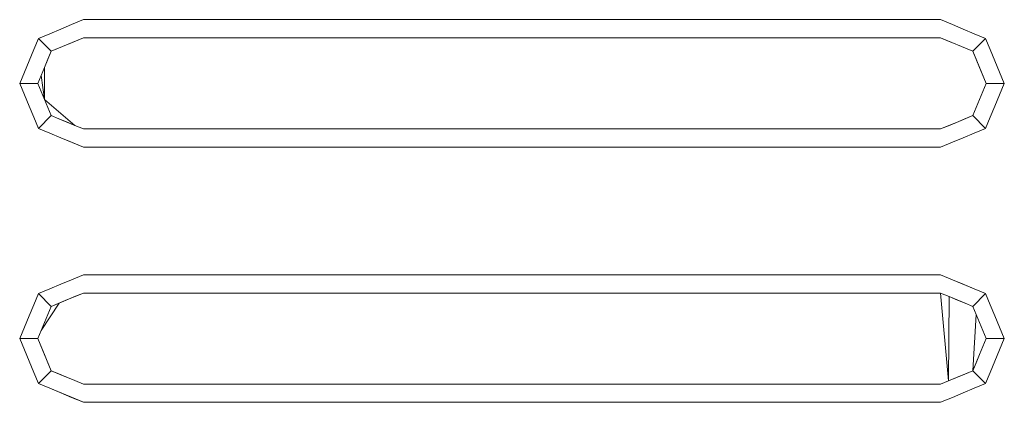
# Model space of a CAD drawing. Header units: millimetres. Extents: x -261 to 187, y -214 to 106.
# Tile 554 of 656: x -213.598 to -213.327, y 6.832 to 6.937. Entities that reach past the tile are written whole.
import ezdxf

# ---------------------------------------------------------------- set-up
doc = ezdxf.new("R2010")
doc.units = ezdxf.units.MM
doc.header["$LTSCALE"] = 0.005
doc.header["$MEASUREMENT"] = 0
doc.layers.add('IFC-Elemento construtivo genérico-Contorno', color=9, linetype='Continuous', lineweight=5)

msp = doc.modelspace()

# ---------------------------------------------------------------- linework, layer by layer
at = {"layer": 'IFC-Elemento construtivo genérico-Contorno', "lineweight": 5}
for p, q in [((-213.58348, 6.93574), (-213.58018, 6.93711)), ((-213.58018, 6.93711), (-213.34474, 6.93711)), ((-213.34474, 6.93711), (-213.34144, 6.93574)), ((-213.58948, 6.93326), (-213.58638, 6.93454)), ((-213.58638, 6.93454), (-213.58348, 6.93574)), ((-213.34144, 6.93574), (-213.33854, 6.93454)), ((-213.33854, 6.93454), (-213.33544, 6.93326)), ((-213.59387, 6.92887), (-213.59258, 6.93197)), ((-213.59258, 6.93197), (-213.58948, 6.93326)), ((-213.59258, 6.93197), (-213.58904, 6.92843)), ((-213.58904, 6.92843), (-213.58018, 6.9321)), ((-213.58461, 6.93026), (-213.5824, 6.93118)), ((-213.5824, 6.93118), (-213.58018, 6.9321)), ((-213.58018, 6.9321), (-213.34474, 6.9321)), ((-213.34474, 6.9321), (-213.34238, 6.93112)), ((-213.34474, 6.9321), (-213.33588, 6.92843)), ((-213.34238, 6.93112), (-213.34003, 6.93015)), ((-213.33588, 6.92843), (-213.33234, 6.93197)), ((-213.33544, 6.93326), (-213.33234, 6.93197)), ((-213.33234, 6.93197), (-213.33105, 6.92887)), ((-213.59515, 6.92577), (-213.59387, 6.92887)), ((-213.59087, 6.924), (-213.58904, 6.92843)), ((-213.58996, 6.92622), (-213.58904, 6.92843)), ((-213.58904, 6.92843), (-213.58683, 6.92935)), ((-213.58683, 6.92935), (-213.58461, 6.93026)), ((-213.33588, 6.92843), (-213.33496, 6.92622)), ((-213.33588, 6.92843), (-213.33221, 6.91957)), ((-213.33588, 6.92843), (-213.33405, 6.924)), ((-213.33105, 6.92887), (-213.32977, 6.92577)), ((-213.59643, 6.92267), (-213.59515, 6.92577)), ((-213.59087, 6.924), (-213.58996, 6.92622)), ((-213.33496, 6.92622), (-213.33313, 6.92179)), ((-213.32977, 6.92577), (-213.32849, 6.92267)), ((-213.59772, 6.91957), (-213.59643, 6.92267)), ((-213.59271, 6.91957), (-213.59087, 6.924)), ((-213.59179, 6.92179), (-213.59087, 6.924)), ((-213.59087, 6.91515), (-213.59087, 6.924)), ((-213.33405, 6.924), (-213.33221, 6.91957)), ((-213.32849, 6.92267), (-213.3272, 6.91957)), ((-213.59271, 6.91957), (-213.59179, 6.92179)), ((-213.59179, 6.92178), (-213.59087, 6.91515)), ((-213.33313, 6.92179), (-213.33221, 6.91957)), ((-213.59772, 6.91957), (-213.59271, 6.91957)), ((-213.59772, 6.91957), (-213.59643, 6.91647)), ((-213.59271, 6.91957), (-213.59087, 6.91515)), ((-213.59271, 6.91957), (-213.59179, 6.91736)), ((-213.59179, 6.91736), (-213.59087, 6.91515)), ((-213.33496, 6.91293), (-213.33313, 6.91736)), ((-213.33405, 6.91515), (-213.33221, 6.91957)), ((-213.33313, 6.91736), (-213.33221, 6.91957)), ((-213.33221, 6.91957), (-213.3272, 6.91957)), ((-213.32849, 6.91647), (-213.3272, 6.91957)), ((-213.59643, 6.91647), (-213.59515, 6.91337)), ((-213.59087, 6.91515), (-213.58996, 6.91293)), ((-213.59087, 6.91515), (-213.58904, 6.91072)), ((-213.59087, 6.91515), (-213.58254, 6.90802)), ((-213.33588, 6.91072), (-213.33405, 6.91515)), ((-213.32977, 6.91337), (-213.32849, 6.91647)), ((-213.59515, 6.91337), (-213.59387, 6.91027)), ((-213.58996, 6.91293), (-213.58904, 6.91072)), ((-213.33588, 6.91072), (-213.33496, 6.91293)), ((-213.33105, 6.91027), (-213.32977, 6.91337)), ((-213.59387, 6.91027), (-213.59258, 6.90718)), ((-213.59258, 6.90718), (-213.58904, 6.91072)), ((-213.58904, 6.91072), (-213.58697, 6.90986)), ((-213.58697, 6.90986), (-213.58489, 6.909)), ((-213.58697, 6.90986), (-213.58254, 6.90802)), ((-213.58489, 6.909), (-213.58254, 6.90802)), ((-213.34031, 6.90888), (-213.33588, 6.91072)), ((-213.34031, 6.90888), (-213.33809, 6.9098)), ((-213.33809, 6.9098), (-213.33588, 6.91072)), ((-213.33588, 6.91072), (-213.33234, 6.90718)), ((-213.33234, 6.90718), (-213.33105, 6.91027)), ((-213.59258, 6.90718), (-213.58948, 6.90589)), ((-213.58254, 6.90802), (-213.58018, 6.90705)), ((-213.58018, 6.90705), (-213.34474, 6.90705)), ((-213.34474, 6.90705), (-213.34031, 6.90888)), ((-213.34474, 6.90705), (-213.34252, 6.90796)), ((-213.34252, 6.90796), (-213.34031, 6.90888)), ((-213.33544, 6.90589), (-213.33234, 6.90718)), ((-213.58948, 6.90589), (-213.58638, 6.90461)), ((-213.58638, 6.90461), (-213.58348, 6.9034)), ((-213.58638, 6.90461), (-213.58018, 6.90204)), ((-213.34144, 6.9034), (-213.33854, 6.90461)), ((-213.33854, 6.90461), (-213.33544, 6.90589)), ((-213.58348, 6.9034), (-213.58018, 6.90204)), ((-213.58018, 6.90204), (-213.34474, 6.90204)), ((-213.34474, 6.90204), (-213.34144, 6.9034)), ((-213.58348, 6.86561), (-213.58018, 6.86697)), ((-213.58018, 6.86697), (-213.34474, 6.86697)), ((-213.34474, 6.86697), (-213.34144, 6.86561)), ((-213.59258, 6.86184), (-213.58948, 6.86312)), ((-213.58948, 6.86312), (-213.58638, 6.8644)), ((-213.58638, 6.8644), (-213.58348, 6.86561)), ((-213.34144, 6.86561), (-213.33854, 6.8644)), ((-213.34144, 6.86561), (-213.33544, 6.86312)), ((-213.33854, 6.8644), (-213.33544, 6.86312)), ((-213.33544, 6.86312), (-213.33234, 6.86184)), ((-213.59387, 6.85874), (-213.59258, 6.86184)), ((-213.59258, 6.86184), (-213.58904, 6.85829)), ((-213.58683, 6.85921), (-213.5824, 6.86105)), ((-213.58461, 6.86013), (-213.58018, 6.86196)), ((-213.5824, 6.86105), (-213.58018, 6.86196)), ((-213.58018, 6.86196), (-213.34474, 6.86196)), ((-213.34474, 6.86196), (-213.34238, 6.86099)), ((-213.34474, 6.86196), (-213.34252, 6.83783)), ((-213.34252, 6.83783), (-213.34238, 6.86099)), ((-213.34238, 6.86099), (-213.33796, 6.85915)), ((-213.34238, 6.86099), (-213.34003, 6.86002)), ((-213.33588, 6.85829), (-213.33234, 6.86184)), ((-213.33234, 6.86184), (-213.33105, 6.85874)), ((-213.59515, 6.85564), (-213.59387, 6.85874)), ((-213.59179, 6.85165), (-213.58683, 6.85921)), ((-213.59087, 6.85387), (-213.58904, 6.85829)), ((-213.58996, 6.85608), (-213.58904, 6.85829)), ((-213.58904, 6.85829), (-213.58461, 6.86013)), ((-213.58904, 6.85829), (-213.58683, 6.85921)), ((-213.34003, 6.86002), (-213.33796, 6.85915)), ((-213.33796, 6.85915), (-213.33588, 6.85829)), ((-213.33588, 6.85829), (-213.33405, 6.85387)), ((-213.33588, 6.85829), (-213.33496, 6.85608)), ((-213.33105, 6.85874), (-213.32977, 6.85564)), ((-213.59643, 6.85254), (-213.59515, 6.85564)), ((-213.59087, 6.85387), (-213.58996, 6.85608)), ((-213.33588, 6.84058), (-213.33496, 6.85608)), ((-213.33496, 6.85608), (-213.33405, 6.85387)), ((-213.32977, 6.85564), (-213.32849, 6.85254)), ((-213.59772, 6.84944), (-213.59643, 6.85254)), ((-213.59271, 6.84944), (-213.59087, 6.85387)), ((-213.59179, 6.85165), (-213.59087, 6.85387)), ((-213.33405, 6.85387), (-213.33221, 6.84944)), ((-213.33405, 6.85387), (-213.33313, 6.85165)), ((-213.32849, 6.85254), (-213.3272, 6.84944)), ((-213.59271, 6.84944), (-213.59179, 6.85165)), ((-213.33313, 6.85165), (-213.33221, 6.84944)), ((-213.59772, 6.84944), (-213.59271, 6.84944)), ((-213.59772, 6.84944), (-213.59643, 6.84634)), ((-213.59271, 6.84944), (-213.58904, 6.84058)), ((-213.59271, 6.84944), (-213.59179, 6.84722)), ((-213.59179, 6.84722), (-213.59087, 6.84501)), ((-213.33405, 6.84501), (-213.33221, 6.84944)), ((-213.33405, 6.84501), (-213.33313, 6.84722)), ((-213.33313, 6.84722), (-213.33221, 6.84944)), ((-213.33221, 6.84944), (-213.3272, 6.84944)), ((-213.32849, 6.84634), (-213.3272, 6.84944)), ((-213.59643, 6.84634), (-213.59515, 6.84324)), ((-213.59087, 6.84501), (-213.58996, 6.8428)), ((-213.33588, 6.84058), (-213.33405, 6.84501)), ((-213.33496, 6.8428), (-213.33405, 6.84501)), ((-213.32977, 6.84324), (-213.32849, 6.84634)), ((-213.59515, 6.84324), (-213.59387, 6.84014)), ((-213.58996, 6.8428), (-213.58904, 6.84058)), ((-213.33588, 6.84058), (-213.33496, 6.8428)), ((-213.33105, 6.84014), (-213.32977, 6.84324)), ((-213.59387, 6.84014), (-213.59258, 6.83704)), ((-213.59258, 6.83704), (-213.58904, 6.84058)), ((-213.58904, 6.84058), (-213.58697, 6.83972)), ((-213.58904, 6.84058), (-213.58489, 6.83886)), ((-213.58904, 6.84058), (-213.58254, 6.83789)), ((-213.58697, 6.83972), (-213.58489, 6.83886)), ((-213.58489, 6.83886), (-213.58254, 6.83789)), ((-213.34252, 6.83783), (-213.33809, 6.83966)), ((-213.34252, 6.83783), (-213.34031, 6.83875)), ((-213.34031, 6.83875), (-213.33588, 6.84058)), ((-213.33809, 6.83966), (-213.33588, 6.84058)), ((-213.33588, 6.84058), (-213.33234, 6.83704)), ((-213.33234, 6.83704), (-213.33105, 6.84014)), ((-213.59258, 6.83704), (-213.58948, 6.83576)), ((-213.58254, 6.83789), (-213.58018, 6.83692)), ((-213.58018, 6.83692), (-213.34474, 6.83692)), ((-213.34474, 6.83692), (-213.34252, 6.83783)), ((-213.33544, 6.83576), (-213.33234, 6.83704)), ((-213.58948, 6.83576), (-213.58638, 6.83447)), ((-213.58948, 6.83576), (-213.58018, 6.83191)), ((-213.58638, 6.83447), (-213.58348, 6.83327)), ((-213.58348, 6.83327), (-213.58018, 6.83191)), ((-213.34474, 6.83191), (-213.34144, 6.83327)), ((-213.34144, 6.83327), (-213.33854, 6.83447)), ((-213.33854, 6.83447), (-213.33544, 6.83576)), ((-213.58018, 6.83191), (-213.34474, 6.83191))]:
    msp.add_line(p, q, dxfattribs=at)

doc.saveas('drawing.dxf')
